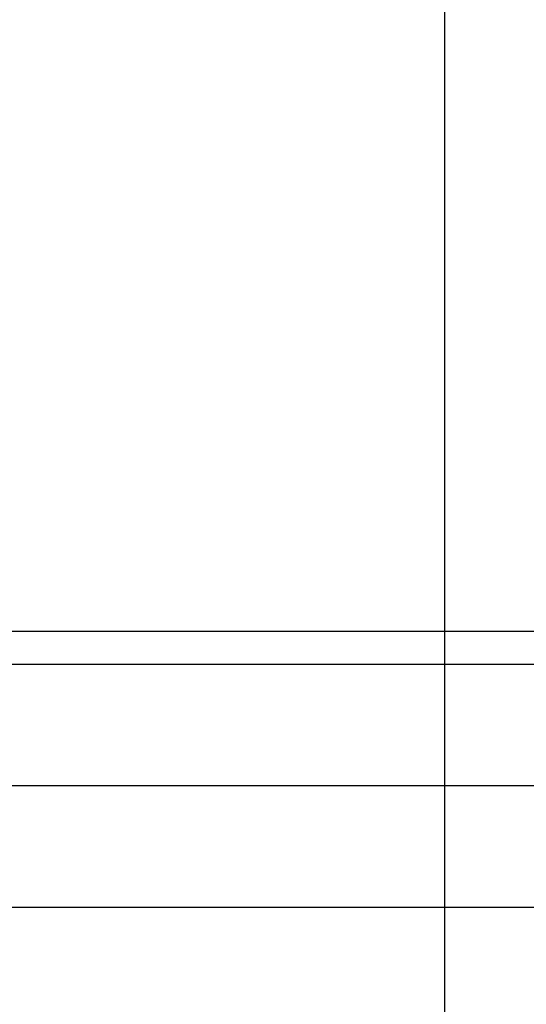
# Model space of a CAD drawing. Header units: centimetres. Extents: x -131 to 30, y 97 to 149.
# Tile 416 of 656: x -50.111 to -49.827, y 142.728 to 143.28. Entities that reach past the tile are written whole.
import ezdxf

# ---------------------------------------------------------------- set-up
doc = ezdxf.new("R2010")
doc.units = ezdxf.units.CM
doc.layers.add('Calque 02', color=7, linetype='Continuous', true_color=0x7d26cd)
doc.layers.add('SOLIDE1', color=7, linetype='Continuous', true_color=0xffffff)

msp = doc.modelspace()

# ---------------------------------------------------------------- linework, layer by layer
at = {"layer": 'Calque 02'}
for points in [[(-49.87303, 143.81548, 45.13493), (-49.87303, 143.81548, 50.13493), (-49.87303, 138.81548, 50.13493)], [(-49.87303, 143.81548, 16.13493), (-49.87303, 143.81548, 13.13493), (-49.87303, 140.81548, 13.13493)]]:
    msp.add_rational_spline(points, [1, 0.707106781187, 1], degree=2, dxfattribs=at)
msp.add_open_spline([(-108.87303, 142.9368, 14.01361), (-49.87303, 142.9368, 14.01361), (9.12697, 142.9368, 14.01361)], degree=2, dxfattribs=at)
at = {"layer": 'SOLIDE1'}
for points in [[(-50.55411, 142.91834, 73.34417), (-50.43675, 142.91834, 73.34212), (-50.31939, 142.91833, 73.34006), (-50.0555, 142.91833, 73.34006), (-49.93814, 142.91833, 73.34212), (-49.82078, 142.91834, 73.34417)], [(-50.55411, 142.91834, 73.34417), (-50.43675, 142.91834, 73.34212), (-50.31939, 142.91833, 73.34006), (-50.0555, 142.91833, 73.34006), (-49.93814, 142.91833, 73.34212), (-49.82078, 142.91834, 73.34417)], [(-49.82076, 142.85013, 43.08705), (-49.9381, 142.85013, 43.08705), (-50.05543, 142.85013, 43.08705), (-50.31945, 142.85013, 43.08705), (-50.43679, 142.85013, 43.08705), (-50.55413, 142.85013, 43.08705)], [(-49.82076, 142.85013, 43.08705), (-49.9381, 142.85013, 43.08705), (-50.05543, 142.85013, 43.08705), (-50.31945, 142.85013, 43.08705), (-50.43679, 142.85013, 43.08705), (-50.55413, 142.85013, 43.08705)], [(-49.82076, 142.78192, 12.82954), (-49.9381, 142.78192, 12.82954), (-50.05543, 142.78192, 12.82954), (-50.31945, 142.78192, 12.82954), (-50.43679, 142.78192, 12.82954), (-50.55413, 142.78192, 12.82954)], [(-49.82076, 142.78192, 12.82954), (-49.9381, 142.78192, 12.82954), (-50.05543, 142.78192, 12.82954), (-50.31945, 142.78192, 12.82954), (-50.43679, 142.78192, 12.82954), (-50.55413, 142.78192, 12.82954)]]:
    msp.add_open_spline(points, degree=5, dxfattribs=at)

doc.saveas('drawing.dxf')
